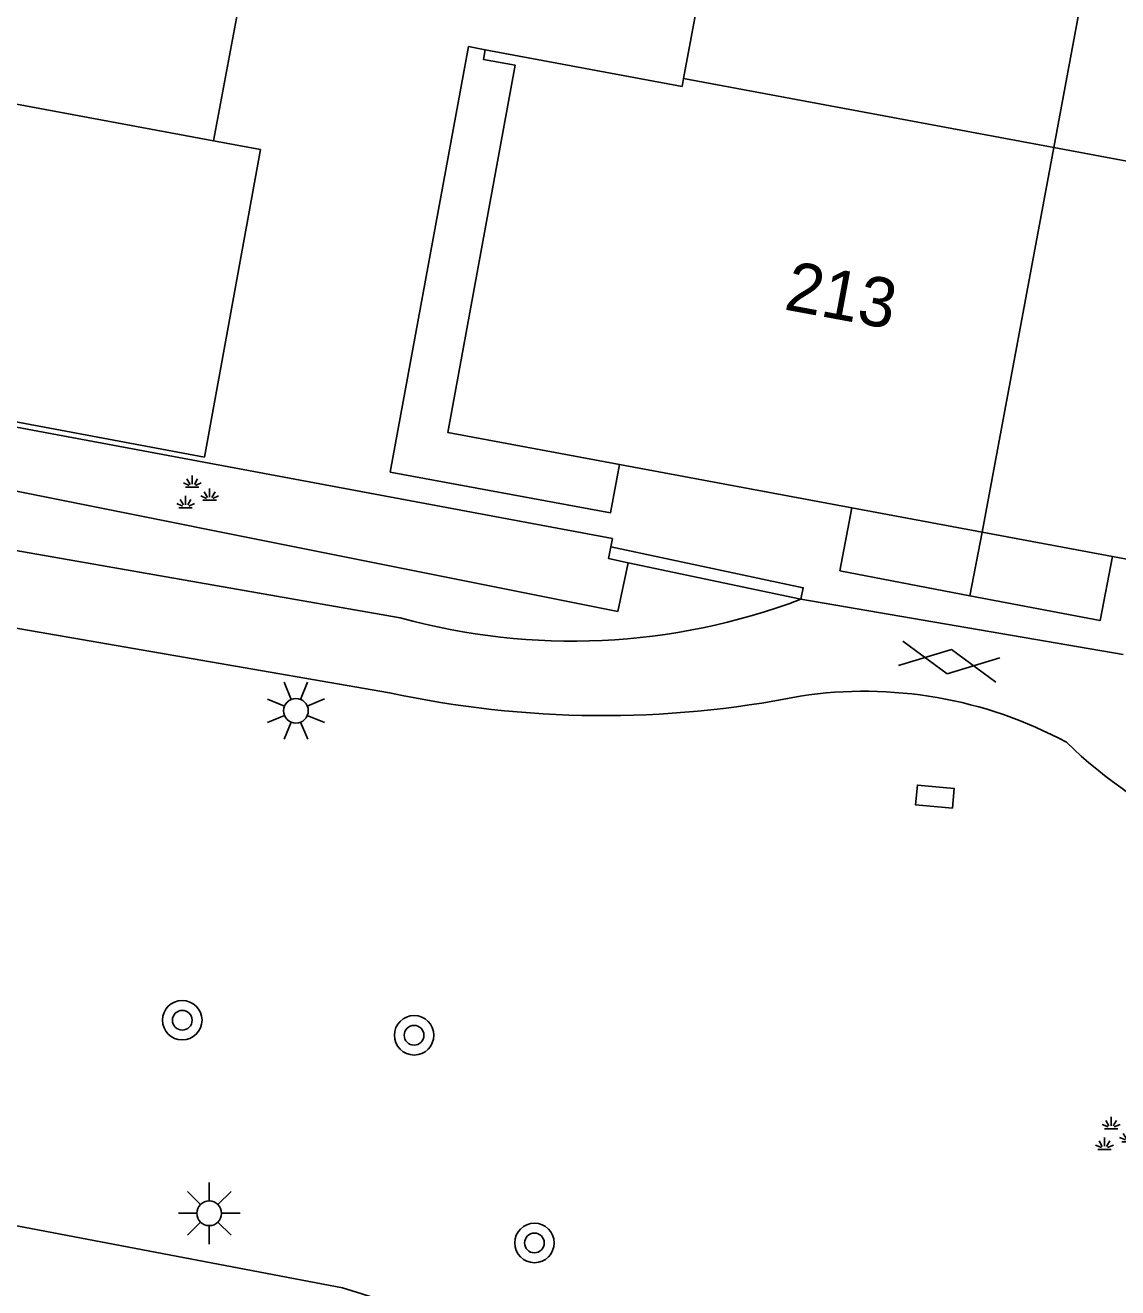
# Model space of a CAD drawing. Extents: x 124000 to 128010, y 398999 to 403000.
# Drawn here: x 126625.21 to 126647.35, y 399534.56 to 399560.13 of the extents above; entities that cross this region are included whole.
import ezdxf

# ---------------------------------------------------------------- set-up
doc = ezdxf.new("R2010")
doc.units = 0
for name, color, linetype in [('gg-afsc-hekwerk', 7, 'Continuous'), ('gg-afsc-muur', 7, 'Continuous'), ('gg-anno-huisnummerreeks BGT', 7, 'Continuous'), ('gg-bbg-bijgebouw', 7, 'Continuous'), ('gg-bbg-hoofdgebouw', 7, 'Continuous'), ('gg-bbg-luifel en loopbrug', 7, 'Continuous'), ('gg-bbg-tussenscheiding', 7, 'Continuous'), ('gg-knt-verharding', 7, 'Continuous'), ('gt-grn-groengrens', 7, 'Continuous'), ('gt-symb-boom', 7, 'Continuous'), ('gt-symb-gesloten verharding', 7, 'Continuous'), ('gt-symb-groenvak', 7, 'Continuous'), ('gt-symb-kolk center center', 7, 'Continuous'), ('gt-symb-lichtmast', 7, 'Continuous')]:
    doc.layers.add(name, color=color, linetype=linetype)

# ---------------------------------------------------------------- blocks, each defined once
blk = doc.blocks.new('gt0-KOLKCC')
at = {"layer": 'gt-symb-kolk center center'}
blk.add_lwpolyline([(-0.375, 0.2), (0.375, 0.2), (0.375, -0.2), (-0.375, -0.2)], close=True, dxfattribs=at)
blk = doc.blocks.new('gt0-GESVH1')
at = {"layer": 'gt-symb-gesloten verharding'}
for p, q in [((-0.992, -0.261), (0.008, 0.239)), ((0.008, -0.261), (-0.992, 0.239)), ((0.008, 0.239), (1.008, -0.261)), ((1.008, 0.239), (0.008, -0.261))]:
    blk.add_line(p, q, dxfattribs=at)
blk = doc.blocks.new('gt0-BOOM')
at = {"layer": 'gt-symb-boom'}
for radius in [0.4, 0.2]:
    blk.add_circle((0, 0), radius, dxfattribs=at)
blk = doc.blocks.new('gt0-LMAST')
at = {"layer": 'gt-symb-lichtmast'}
for p, q in [((-0.005, 0.246), (-0.005, 0.621)), ((-0.182, 0.173), (-0.447, 0.438)), ((0.172, 0.173), (0.437, 0.438)), ((-0.255, -0.004), (-0.63, -0.004)), ((-0.182, -0.181), (-0.447, -0.446)), ((-0.005, -0.254), (-0.005, -0.629)), ((0.437, -0.446), (0.172, -0.181)), ((0.245, -0.004), (0.62, -0.004))]:
    blk.add_line(p, q, dxfattribs=at)
blk.add_circle((-0.005, -0.004), 0.25, dxfattribs=at)
blk = doc.blocks.new('gt0-GRVAK')
at = {"layer": 'gt-symb-groenvak'}
for p, q in [((-0.091, 0.211), (-0.156, 0.322)), ((-0.047, 0.214), (-0.047, 0.393)), ((-0.004, 0.211), (0.061, 0.322)), ((-0.11, 0.189), (-0.228, 0.24)), ((-0.182, 0.153), (0.088, 0.153)), ((0.015, 0.189), (0.133, 0.24)), ((0.262, -0.052), (0.197, 0.059)), ((0.305, -0.049), (0.305, 0.13)), ((0.349, -0.052), (0.414, 0.059)), ((-0.245, -0.228), (-0.363, -0.177)), ((-0.226, -0.206), (-0.291, -0.095)), ((-0.183, -0.203), (-0.183, -0.024)), ((-0.139, -0.206), (-0.074, -0.095)), ((-0.12, -0.228), (-0.002, -0.177)), ((0.243, -0.074), (0.125, -0.023)), ((0.17, -0.11), (0.441, -0.11)), ((0.368, -0.074), (0.486, -0.023)), ((-0.318, -0.264), (-0.047, -0.264))]:
    blk.add_line(p, q, dxfattribs=at)

msp = doc.modelspace()

# ---------------------------------------------------------------- linework, layer by layer
at = {"layer": 'gg-afsc-hekwerk'}
msp.add_line((126637.112, 399549.734), (126620.788, 399552.785), dxfattribs=at)
at = {"layer": 'gg-afsc-muur'}
msp.add_line((126640.929, 399548.504), (126637.43, 399549.245), dxfattribs=at)
for points in [[(126637.43, 399549.245), (126637.031, 399549.33), (126637.08, 399549.564)], [(126637.08, 399549.564), (126640.979, 399548.738), (126640.929, 399548.504)]]:
    msp.add_lwpolyline(points, dxfattribs=at)
at = {"layer": 'gg-bbg-bijgebouw'}
for p, q in [((126629.592, 399560.805), (126629.03, 399557.789)), ((126629.03, 399557.789), (126623.087, 399558.895))]:
    msp.add_line(p, q, dxfattribs=at)
at = {"layer": 'gg-bbg-hoofdgebouw'}
for p, q in [((126634.532, 399559.636), (126638.524, 399558.893)), ((126638.553, 399559.051), (126638.524, 399558.893)), ((126637.252, 399551.233), (126641.963, 399550.356)), ((126641.963, 399550.356), (126644.602, 399549.864)), ((126647.241, 399549.372), (126644.602, 399549.864))]:
    msp.add_line(p, q, dxfattribs=at)
for points in [[(126638.553, 399559.051), (126640.007, 399566.857), (126644.87, 399565.951)], [(126637.252, 399551.233), (126633.773, 399551.883), (126635.143, 399559.321), (126634.496, 399559.44), (126634.532, 399559.636)], [(126652.144, 399548.678), (126652.105, 399548.466), (126647.241, 399549.372)]]:
    msp.add_lwpolyline(points, dxfattribs=at)
at = {"layer": 'gg-bbg-luifel en loopbrug'}
msp.add_line((126644.602, 399549.864), (126644.356, 399548.575), dxfattribs=at)
for points in [[(126634.532, 399559.636), (126634.196, 399559.699), (126632.608, 399551.081), (126637.072, 399550.258), (126637.252, 399551.233)], [(126623.087, 399558.895), (126621.959, 399552.671), (126628.845, 399551.383), (126629.977, 399557.613), (126629.03, 399557.789)], [(126641.963, 399550.356), (126641.719, 399549.08), (126644.356, 399548.575)], [(126644.356, 399548.575), (126646.992, 399548.071), (126647.241, 399549.372)]]:
    msp.add_lwpolyline(points, dxfattribs=at)
at = {"layer": 'gg-bbg-tussenscheiding'}
for p, q in [((126646.054, 399557.654), (126647.509, 399565.46)), ((126646.054, 399557.654), (126638.553, 399559.051)), ((126644.602, 399549.864), (126646.054, 399557.654)), ((126653.556, 399556.257), (126646.054, 399557.654))]:
    msp.add_line(p, q, dxfattribs=at)
at = {"layer": 'gg-knt-verharding'}
for p, q in [((126632.812, 399548.13), (126619.793, 399550.405)), ((126632.593, 399546.611), (126620.742, 399548.656)), ((126647.459, 399547.383), (126640.929, 399548.504))]:
    msp.add_line(p, q, dxfattribs=at)
msp.add_lwpolyline([(126618.564, 399537.138), (126624.362, 399535.938), (126631.64, 399534.556)], dxfattribs=at)
for centre, radius, start, end in [((126636.301, 399560.683), 13.029, 254.468, 290.8082), ((126636.923, 399566.55), 20.404, 257.7481, 281.2883), ((126642.217, 399538.019), 8.621, 61.6547, 98.6737), ((126653.064, 399552.572), 9.702, 225.8848, 264.4412), ((126625.127, 399513.181), 22.346, 56.2762, 73.054)]:
    msp.add_arc(centre, radius, start, end, dxfattribs=at)
at = {"layer": 'gt-grn-groengrens'}
msp.add_line((126637.08, 399549.564), (126637.112, 399549.734), dxfattribs=at)
msp.add_lwpolyline([(126620.034, 399551.695), (126637.22, 399548.256), (126637.43, 399549.245)], dxfattribs=at)

# ---------------------------------------------------------------- block references
at = {"layer": 'gt-symb-boom'}
for p in [(126628.395, 399539.976), (126633.092, 399539.67), (126635.531, 399535.463)]:
    msp.add_blockref('gt0-BOOM', p, dxfattribs=at)
at = {"layer": 'gt-symb-gesloten verharding', "rotation": 170.27403432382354}
msp.add_blockref('gt0-GESVH1', (126643.942, 399547.228), dxfattribs=at)
at = {"layer": 'gt-symb-groenvak'}
for p in [(126628.645, 399550.62), (126647.263, 399537.624)]:
    msp.add_blockref('gt0-GRVAK', p, dxfattribs=at)
at = {"layer": 'gt-symb-kolk center center', "rotation": 174.60853660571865}
msp.add_blockref('gt0-KOLKCC', (126643.644, 399544.506), dxfattribs=at)
at = {"layer": 'gt-symb-lichtmast', "rotation": -22.38636556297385}
msp.add_blockref('gt0-LMAST', (126630.704, 399546.246), dxfattribs=at)
at = {"layer": 'gt-symb-lichtmast'}
msp.add_blockref('gt0-LMAST', (126628.946, 399536.068), dxfattribs=at)

# ---------------------------------------------------------------- texts
at = {"layer": 'gg-anno-huisnummerreeks BGT'}
msp.add_text('213', height=1, rotation=349.5, dxfattribs=at).set_placement((126640.566, 399554.379))

doc.saveas('drawing.dxf')
